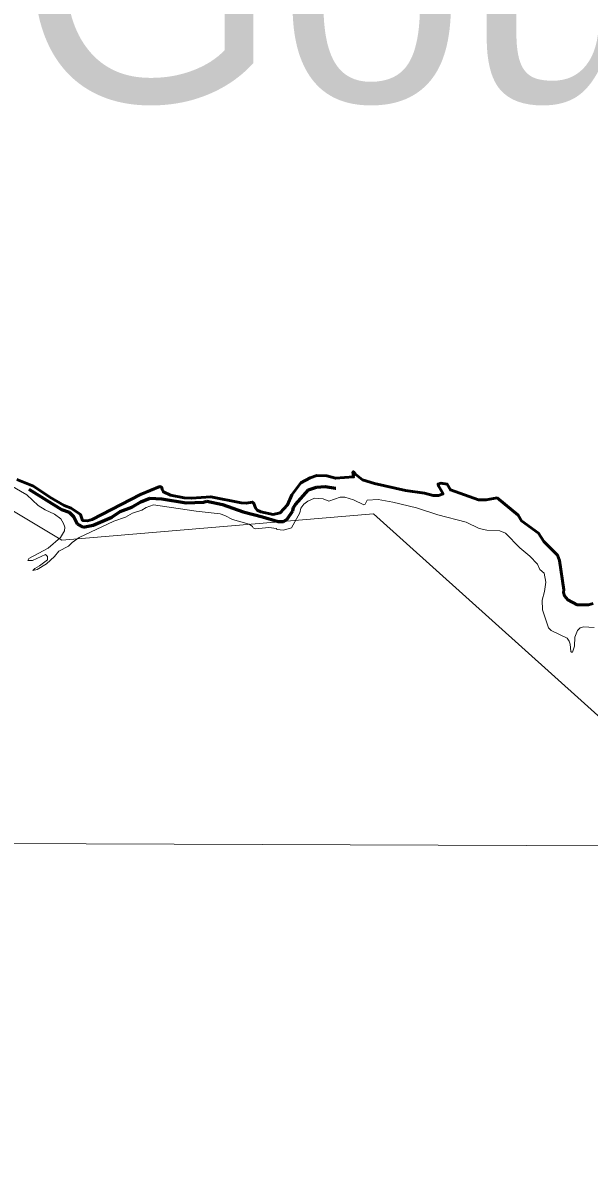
# Model space of a CAD drawing. Extents: x -1643653 to 4543381, y 1624270 to 13878484.
# Drawn here: x 800823 to 801953, y 9015595 to 9017875 of the extents above; entities that cross this region are included whole.
import ezdxf

# ---------------------------------------------------------------- set-up
doc = ezdxf.new("R2010")
doc.units = 0
doc.header["$LTSCALE"] = 160
doc.linetypes.add('LONG_DASH_SHORT_DASH', pattern=[9.9, 6, -1.2, 1.5, -1.2])
doc.layers.add('60', color=7, linetype='Continuous', lineweight=13)

msp = doc.modelspace()

# ---------------------------------------------------------------- linework, layer by layer
at = {"layer": '60'}
msp.add_line((798190.5, 9016246.4), (834959.1, 9016114), dxfattribs=at)
for points in [[(807126, 9013554.3), (805831.2, 9014683.5), (804956.4, 9014561), (803779.5, 9015538.2), (802903.5, 9015653.1), (801522.3, 9016894.9), (800901.2, 9016842.4), (800376.3, 9017157.5), (799886.4, 9016711.1), (799746.4, 9016868.7), (799540.1, 9016834.7), (799794.2, 9017234.1), (799926.4, 9018248.5), (800734.8, 9018666.7), (801270.7, 9019718.2), (802746.2, 9020198.7), (804393.9, 9022148.4), (804477.4, 9023011.8), (804881.1, 9023304.3), (805354.3, 9023555), (806014.4, 9022695.6), (806410.3, 9021665.8)], [(801145.2, 9016927.1), (801117.5, 9016932.3), (801103.4, 9016938.9), (801100.9, 9016943.8), (801100.1, 9016947.9), (801096.3, 9016949.5), (801057.6, 9016933.9), (800961.4, 9016884), (800951.9, 9016881.5), (800942.4, 9016882), (800937.9, 9016893.9), (800919.6, 9016906.3), (800905.5, 9016912.1), (800877.1, 9016928.4), (800844.3, 9016950.2), (800811, 9016963.5)], [(801960.8, 9016715.9), (801951, 9016713.3), (801928.5, 9016713.8), (801910.2, 9016723.4), (801903.6, 9016731.3), (801901.7, 9016737.9), (801902.3, 9016743.6), (801893.3, 9016801.8), (801889.7, 9016812.6), (801862.4, 9016839.9), (801851.3, 9016856.9), (801817.8, 9016881.5), (801811.2, 9016892.5), (801769.1, 9016927.1), (801747.1, 9016923.3), (801732.2, 9016923.1), (801676.1, 9016942.8), (801669.5, 9016954.4), (801656.5, 9016956.3), (801651.2, 9016954.6), (801652, 9016950.9), (801661.2, 9016935.1), (801652.2, 9016932), (801641.4, 9016932), (801624.2, 9016936.5), (801586.6, 9016941.9), (801524.8, 9016956), (801500.6, 9016963.4), (801487.5, 9016973.9), (801483.2, 9016978.8), (801481.5, 9016978.8), (801482.7, 9016969), (801446.8, 9016966.2), (801429.6, 9016971.3), (801409.7, 9016972), (801396.3, 9016967.4), (801377.5, 9016957), (801359.4, 9016933.4), (801350.8, 9016913.5), (801336.4, 9016897.3), (801322.2, 9016894.1), (801298, 9016898.9), (801290.8, 9016902.2), (801287, 9016906.9), (801283.9, 9016916.1), (801281, 9016918.6), (801268.4, 9016916.8), (801258.6, 9016917.2), (801198, 9016929.4), (801159.6, 9016926.4), (801145.2, 9016927.1)], [(800798, 9016952.4), (800831.4, 9016933.4), (800853.9, 9016912.1), (800867.5, 9016903.2), (800886.4, 9016894.7), (800898.7, 9016885.5), (800904.6, 9016875.8), (800906.7, 9016868.8), (800906.4, 9016861.4), (800898.3, 9016848), (800873.7, 9016826.9), (800835.2, 9016806.2)], [(801359.3, 9016867.1), (801375.7, 9016897.5), (801377.8, 9016906.2), (801383.6, 9016914.6), (801391.3, 9016920.8), (801404.8, 9016926.4), (801422.3, 9016925.3), (801433.6, 9016920.7), (801456.1, 9016928.7), (801465.3, 9016928.7), (801482.9, 9016923.2), (801503.2, 9016913.1), (801505.7, 9016914.3), (801510.2, 9016922.7), (801531.9, 9016923.8), (801560.8, 9016918.8), (801608.4, 9016907), (801650.8, 9016892.9), (801707.4, 9016878.8), (801733.6, 9016866.1), (801748.5, 9016862.8), (801774.4, 9016861.1), (801785.7, 9016856.3), (801814.6, 9016827.5), (801834.5, 9016810.5), (801849.6, 9016794.4), (801854.2, 9016784.1), (801863, 9016776.5), (801866.4, 9016759), (801863.8, 9016740.3), (801858.7, 9016722.8), (801859.4, 9016703.4), (801871.4, 9016667.3), (801876.8, 9016662.4), (801908.5, 9016647.2), (801913, 9016641), (801914.9, 9016634.8), (801916, 9016620.6), (801917.4, 9016619.1), (801919.1, 9016618.9), (801920.4, 9016620.9), (801923.3, 9016631), (801924.4, 9016648.7), (801929.6, 9016662), (801934.4, 9016667.3), (801941.5, 9016669.8), (801962.7, 9016668.6)], [(800835.2, 9016806.2), (800833.2, 9016802), (800842.5, 9016801.8), (800868.1, 9016813.8), (800872.6, 9016810), (800872.6, 9016803.6), (800856.1, 9016791.2), (800847, 9016786.2), (800843.4, 9016782.2), (800851.6, 9016784.4), (800870.1, 9016795.5), (800886.5, 9016810), (800895.3, 9016820.7), (800914.1, 9016830.6), (800921.3, 9016837.8), (800935.7, 9016848.2), (801004.8, 9016880.6), (801027.8, 9016888.7), (801041.6, 9016896.5), (801060.4, 9016902.5), (801069.3, 9016908), (801084.1, 9016913.1), (801168.8, 9016900.3), (801216.5, 9016895.1), (801226.3, 9016892), (801241.6, 9016883.9), (801274.7, 9016874.9), (801281.3, 9016870.1), (801282.8, 9016867.3), (801287.4, 9016865), (801314.1, 9016867.8), (801329.1, 9016865.9), (801329.8, 9016864.2), (801342.8, 9016862.9), (801359.3, 9016867.1)]]:
    msp.add_lwpolyline(points, dxfattribs=at)
at = {"layer": '60', "lineweight": 53}
for points in [[(800811, 9016963.5), (800844.3, 9016950.2), (800877.1, 9016928.4), (800905.5, 9016912.1), (800919.6, 9016906.3), (800937.9, 9016893.9), (800942.4, 9016882), (800951.9, 9016881.5), (800961.4, 9016884), (801057.6, 9016933.9), (801096.3, 9016949.5), (801100.1, 9016947.9), (801100.9, 9016943.8), (801103.4, 9016938.9), (801117.5, 9016932.3), (801145.2, 9016927.1)], [(801145.2, 9016927.1), (801159.6, 9016926.4), (801198, 9016929.4), (801258.6, 9016917.2), (801268.4, 9016916.8), (801281, 9016918.6), (801283.9, 9016916.1), (801287, 9016906.9), (801290.8, 9016902.2), (801298, 9016898.9), (801322.2, 9016894.1), (801336.4, 9016897.3), (801350.8, 9016913.5), (801359.4, 9016933.4), (801377.5, 9016957), (801396.3, 9016967.4), (801409.7, 9016972), (801429.6, 9016971.3), (801446.8, 9016966.2), (801482.7, 9016969), (801481.5, 9016978.8), (801483.2, 9016978.8), (801487.5, 9016973.9), (801500.6, 9016963.4), (801524.8, 9016956), (801586.6, 9016941.9), (801624.2, 9016936.5), (801641.4, 9016932), (801652.2, 9016932), (801661.2, 9016935.1), (801652, 9016950.9), (801651.2, 9016954.6), (801656.5, 9016956.3), (801669.5, 9016954.4), (801676.1, 9016942.8), (801732.2, 9016923.1), (801747.1, 9016923.3), (801769.1, 9016927.1), (801811.2, 9016892.5), (801817.8, 9016881.5), (801851.3, 9016856.9), (801862.4, 9016839.9), (801889.7, 9016812.6), (801893.3, 9016801.8), (801902.3, 9016743.6), (801901.7, 9016737.9), (801903.6, 9016731.3), (801910.2, 9016723.4), (801928.5, 9016713.8), (801951, 9016713.3), (801960.8, 9016715.9)]]:
    msp.add_lwpolyline(points, dxfattribs=at)
at = {"layer": '60', "linetype": 'LONG_DASH_SHORT_DASH', "lineweight": 60}
msp.add_lwpolyline([(800835.3, 9016944.2), (800900, 9016904), (800915.4, 9016898.6), (800924, 9016890), (800932.3, 9016874.8), (800943.8, 9016868.8), (800963.6, 9016872.6), (801000.8, 9016888.6), (801017.2, 9016899.7), (801040.6, 9016908.5), (801058.8, 9016919.3), (801076.3, 9016926.7), (801100.2, 9016925.2), (801148.7, 9016917.4), (801183.3, 9016918.5), (801190.2, 9016920.2), (801221.3, 9016913.7), (801262.8, 9016899.2), (801301.3, 9016889.1), (801332.4, 9016879.6), (801342.8, 9016879.8), (801350.6, 9016884.3), (801361.8, 9016901.2), (801363.3, 9016908.1), (801366.8, 9016914.1), (801393.2, 9016942.9), (801408.9, 9016948.3), (801426.3, 9016950), (801447, 9016946.4), (801447.4, 9016946.4)], dxfattribs=at)
at = {"layer": '60', "lineweight": 25}
msp.add_spline([(814781, 9009175.5), (814787.2, 9009173.4), (814796.9, 9009173.4), (814799.4, 9009172.4), (814805.1, 9009174.5), (814805.6, 9009176.5), (814811.7, 9009179.5), (814811.7, 9009179.5), (814801.5, 9009181), (814790.7, 9009181.5), (814784.1, 9009183.1), (814777.4, 9009185.1), (814778.4, 9009175.5)], degree=3, dxfattribs=at)

# ---------------------------------------------------------------- texts
at = {"layer": '60'}
msp.add_text('Gouveia', height=500, dxfattribs=at).set_placement((800813, 9017717.6))

doc.saveas('drawing.dxf')
